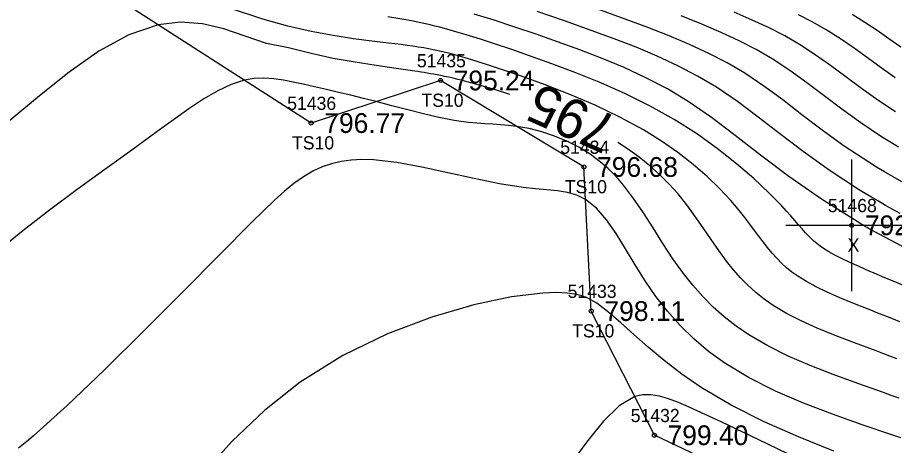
# Model space of a CAD drawing. Extents: x 1378535 to 1380697, y 997729 to 1000024.
# Drawn here: x 1380066.6 to 1380133.2, y 998627.2 to 998659.7 of the extents above; entities that cross this region are included whole.
import ezdxf

# ---------------------------------------------------------------- set-up
doc = ezdxf.new("R2010")
doc.units = 0
for name, color, linetype in [('RD_DTM_BkLn1', 7, 'Continuous'), ('RD_DTM_BkLn2', 7, 'Continuous'), ('RD_DTM_BkLn_txCode', 7, 'Continuous'), ('RD_DTM_Major1', 7, 'Continuous'), ('RD_DTM_Major1_Lbl', 7, 'Continuous'), ('RD_DTM_Minor1', 7, 'Continuous'), ('RD_EX_Misc', 7, 'Continuous'), ('RD_EX_Misc_txCode', 7, 'Continuous'), ('RD_EX_TX_Misc_ELEV', 7, 'Continuous'), ('RD_SMD_Locator', 7, 'Continuous')]:
    doc.layers.add(name, color=color, linetype=linetype)

msp = doc.modelspace()

# ---------------------------------------------------------------- linework, layer by layer
at = {"layer": 'RD_DTM_BkLn1'}
msp.add_spline([(1380175.67, 998511.711), (1380133.166, 998550.295), (1380089.617, 998590.124), (1380045.831, 998629.741), (1380004.729, 998667.113)], degree=3, dxfattribs=at)
at = {"layer": 'RD_DTM_BkLn2'}
msp.add_lwpolyline([(1380137.104, 998617.435), (1380114.932, 998627.982), (1380110.142, 998637.412), (1380109.582, 998648.354), (1380098.693, 998654.921), (1380088.864, 998651.688), (1380069.259, 998664.275), (1380051.712, 998676.601), (1380045.085, 998683.058), (1380025.38, 998678.361), (1380019.034, 998684.269), (1380023.868, 998692.688), (1380008.939, 998708.879), (1379966.873, 998742.441), (1379939.691, 998764.989), (1379904.79, 998796.424), (1379861.371, 998834.485), (1379829.578, 998867.997), (1379786.438, 998908.428), (1379759.831, 998933.444)], dxfattribs=at)
at = {"layer": 'RD_DTM_Major1'}
for points in [[(1380133.729, 998647.231), (1380133.059, 998647.607), (1380132.419, 998647.978), (1380131.805, 998648.345), (1380131.215, 998648.71), (1380129.354, 998649.942), (1380127.68, 998651.151), (1380126.14, 998652.322), (1380124.681, 998653.442), (1380123.251, 998654.497), (1380121.795, 998655.472), (1380120.462, 998656.254), (1380119.064, 998656.979), (1380117.596, 998657.661), (1380116.052, 998658.313), (1380114.427, 998658.952), (1380112.716, 998659.589), (1380110.282, 998660.462)], [(1380103.948, 998653.86), (1380102.791, 998654.238), (1380101.094, 998654.729), (1380100.722, 998654.827), (1380100.36, 998654.92), (1380100.006, 998655.006), (1380099.658, 998655.088), (1380099.315, 998655.164), (1380098.976, 998655.236), (1380098.838, 998655.265), (1380098.7, 998655.292), (1380098.563, 998655.319), (1380098.425, 998655.346), (1380098.288, 998655.371), (1380098.15, 998655.397), (1380097.919, 998655.438), (1380097.687, 998655.478), (1380097.453, 998655.517), (1380097.216, 998655.556), (1380096.977, 998655.594), (1380096.734, 998655.631), (1380095.315, 998655.837), (1380093.799, 998656.054), (1380092.203, 998656.3), (1380090.549, 998656.596), (1380088.856, 998656.96), (1380087.142, 998657.411), (1380085.48, 998657.73), (1380083.863, 998658.291), (1380082.245, 998658.855), (1380080.602, 998659.233), (1380078.932, 998659.34), (1380077.237, 998659.153), (1380075.009, 998658.396), (1380072.752, 998657.152), (1380070.484, 998655.559), (1380068.225, 998653.754), (1380065.991, 998651.875)], [(1380133.348, 998633.788), (1380132.28, 998634.19), (1380131.769, 998634.381), (1380130.142, 998634.992), (1380128.659, 998635.562), (1380127.309, 998636.114), (1380126.081, 998636.665), (1380124.966, 998637.236), (1380123.951, 998637.847), (1380123.274, 998638.323), (1380122.64, 998638.832), (1380122.043, 998639.373), (1380121.477, 998639.947), (1380120.939, 998640.555), (1380120.422, 998641.198), (1380119.826, 998642.008), (1380119.241, 998642.854), (1380118.651, 998643.722), (1380118.043, 998644.6), (1380117.404, 998645.473), (1380116.72, 998646.327), (1380116.065, 998647.06), (1380115.36, 998647.768), (1380114.598, 998648.45), (1380113.777, 998649.109), (1380112.89, 998649.742), (1380112.155, 998650.211)]]:
    msp.add_lwpolyline(points, dxfattribs=at)
at = {"layer": 'RD_DTM_Minor1'}
for points in [[(1380133.576, 998636.602), (1380133.103, 998636.79), (1380132.648, 998636.97), (1380131.79, 998637.311), (1380131.385, 998637.471), (1380130.128, 998637.974), (1380129.026, 998638.427), (1380128.062, 998638.846), (1380127.218, 998639.247), (1380126.476, 998639.645), (1380125.817, 998640.056), (1380125.383, 998640.37), (1380124.978, 998640.701), (1380124.596, 998641.05), (1380124.231, 998641.421), (1380123.878, 998641.813), (1380123.531, 998642.23), (1380123.119, 998642.758), (1380122.697, 998643.32), (1380122.258, 998643.909), (1380121.791, 998644.522), (1380121.286, 998645.155), (1380120.735, 998645.802), (1380119.885, 998646.712), (1380118.931, 998647.63), (1380117.874, 998648.546), (1380116.718, 998649.448), (1380115.463, 998650.324), (1380114.113, 998651.163), (1380112.315, 998652.141), (1380110.432, 998653.041), (1380108.519, 998653.861), (1380106.634, 998654.598), (1380104.836, 998655.251), (1380103.181, 998655.816), (1380102.343, 998656.09), (1380101.561, 998656.338), (1380100.828, 998656.561), (1380100.139, 998656.76), (1380099.487, 998656.935), (1380098.866, 998657.089), (1380098.62, 998657.146), (1380098.376, 998657.2), (1380098.135, 998657.251), (1380097.894, 998657.299), (1380097.654, 998657.345), (1380097.412, 998657.389), (1380097.004, 998657.457), (1380096.586, 998657.521), (1380096.154, 998657.583), (1380095.704, 998657.643), (1380095.232, 998657.702), (1380094.734, 998657.763), (1380093.478, 998657.913), (1380092.074, 998658.096), (1380090.534, 998658.333), (1380088.869, 998658.643), (1380087.09, 998659.048), (1380085.208, 998659.569), (1380082.736, 998660.387)], [(1380138.756, 998637.299), (1380133.08, 998639.67), (1380132.754, 998639.808), (1380132.44, 998639.94), (1380131.848, 998640.192), (1380131.57, 998640.311), (1380131.302, 998640.426), (1380130.48, 998640.784), (1380129.769, 998641.103), (1380129.158, 998641.392), (1380128.631, 998641.659), (1380128.176, 998641.914), (1380127.779, 998642.164), (1380127.52, 998642.346), (1380127.279, 998642.533), (1380127.053, 998642.726), (1380126.836, 998642.928), (1380126.624, 998643.139), (1380126.413, 998643.364), (1380126.156, 998643.649), (1380125.888, 998643.955), (1380125.605, 998644.282), (1380125.3, 998644.632), (1380124.968, 998645.003), (1380124.604, 998645.398), (1380123.629, 998646.39), (1380122.475, 998647.471), (1380121.16, 998648.604), (1380119.703, 998649.754), (1380118.121, 998650.885), (1380116.434, 998651.96), (1380114.622, 998652.973), (1380112.752, 998653.897), (1380110.859, 998654.738), (1380108.977, 998655.503), (1380107.14, 998656.197), (1380105.382, 998656.827), (1380104.095, 998657.273), (1380102.874, 998657.684), (1380101.72, 998658.059), (1380100.631, 998658.397), (1380099.606, 998658.697), (1380098.645, 998658.96), (1380098.27, 998659.056), (1380097.903, 998659.146), (1380097.543, 998659.231), (1380097.188, 998659.31), (1380096.835, 998659.385), (1380096.484, 998659.454), (1380095.895, 998659.561), (1380095.298, 998659.658), (1380094.685, 998659.746)], [(1380138.354, 998639.882), (1380131.203, 998643.686), (1380131.089, 998643.753), (1380130.976, 998643.819), (1380130.863, 998643.886), (1380130.751, 998643.952), (1380130.639, 998644.019), (1380130.529, 998644.085), (1380127.631, 998645.913), (1380125.153, 998647.639), (1380122.998, 998649.253), (1380121.068, 998650.746), (1380119.269, 998652.108), (1380117.503, 998653.329), (1380115.92, 998654.279), (1380114.297, 998655.13), (1380112.644, 998655.898), (1380110.968, 998656.598), (1380109.279, 998657.247), (1380107.585, 998657.859), (1380105.952, 998658.429), (1380104.34, 998658.975), (1380102.768, 998659.489), (1380101.252, 998659.966)], [(1380133.61, 998644.818), (1380133.04, 998645.131), (1380132.488, 998645.44), (1380131.954, 998645.746), (1380131.436, 998646.049), (1380130.934, 998646.35), (1380130.447, 998646.648), (1380128.203, 998648.114), (1380126.231, 998649.528), (1380124.462, 998650.876), (1380122.824, 998652.147), (1380121.248, 998653.328), (1380119.662, 998654.406), (1380118.218, 998655.261), (1380116.715, 998656.041), (1380115.155, 998656.763), (1380113.538, 998657.44), (1380111.867, 998658.088), (1380110.144, 998658.721), (1380108.097, 998659.446), (1380106.023, 998660.157)], [(1380133.484, 998649.863), (1380132.818, 998650.259), (1380132.181, 998650.654), (1380130.61, 998651.699), (1380129.169, 998652.738), (1380127.818, 998653.756), (1380126.515, 998654.741), (1380125.219, 998655.678), (1380123.888, 998656.556), (1380122.664, 998657.268), (1380121.371, 998657.937), (1380120, 998658.576), (1380118.539, 998659.2), (1380116.978, 998659.821)], [(1380133.246, 998652.535), (1380131.909, 998653.424), (1380130.665, 998654.313), (1380129.481, 998655.193), (1380128.322, 998656.051), (1380127.155, 998656.877), (1380125.948, 998657.658), (1380124.831, 998658.301), (1380123.644, 998658.914), (1380122.372, 998659.509), (1380121.002, 998660.098)], [(1380133.23, 998655.13), (1380132.156, 998655.885), (1380131.122, 998656.636), (1380130.098, 998657.374), (1380129.058, 998658.092), (1380127.972, 998658.779), (1380126.961, 998659.353), (1380125.88, 998659.908)], [(1380133.64, 998657.455), (1380132.741, 998658.086), (1380131.844, 998658.712), (1380130.924, 998659.325), (1380129.957, 998659.921)], [(1380133.521, 998630.793), (1380132.918, 998631.009), (1380132.325, 998631.22), (1380130.377, 998631.915), (1380128.517, 998632.595), (1380126.753, 998633.283), (1380125.092, 998633.999), (1380123.54, 998634.764), (1380122.106, 998635.599), (1380121.145, 998636.257), (1380120.244, 998636.963), (1380119.398, 998637.717), (1380118.603, 998638.518), (1380117.853, 998639.367), (1380117.144, 998640.264), (1380116.344, 998641.389), (1380115.581, 998642.552), (1380114.838, 998643.721), (1380114.101, 998644.868), (1380113.356, 998645.961), (1380112.587, 998646.97), (1380112.199, 998647.424), (1380111.801, 998647.851), (1380111.389, 998648.253), (1380110.963, 998648.63), (1380110.519, 998648.984), (1380110.057, 998649.315), (1380109.194, 998649.847), (1380108.282, 998650.309), (1380107.337, 998650.701), (1380106.376, 998651.02), (1380105.415, 998651.266), (1380104.47, 998651.437), (1380103.861, 998651.509), (1380103.259, 998651.559), (1380102.66, 998651.595), (1380102.058, 998651.629), (1380101.447, 998651.671), (1380100.82, 998651.731), (1380099.72, 998651.892), (1380098.573, 998652.116), (1380097.396, 998652.388), (1380096.201, 998652.69), (1380095.002, 998653.005), (1380093.814, 998653.316), (1380092.843, 998653.561), (1380091.889, 998653.794), (1380090.952, 998654.016), (1380090.033, 998654.228), (1380089.132, 998654.433), (1380088.25, 998654.633), (1380087.498, 998654.8), (1380086.756, 998654.945), (1380086.019, 998655.051), (1380085.282, 998655.099), (1380084.539, 998655.071), (1380083.788, 998654.947), (1380082.794, 998654.628), (1380081.768, 998654.144), (1380080.702, 998653.518), (1380079.587, 998652.777), (1380078.415, 998651.943), (1380077.179, 998651.042), (1380075.241, 998649.638), (1380073.198, 998648.16), (1380071.101, 998646.631), (1380069.003, 998645.069), (1380066.955, 998643.498), (1380065.01, 998641.936)], [(1380133.646, 998627.778), (1380132.98, 998628.005), (1380130.72, 998628.776), (1380128.469, 998629.574), (1380126.263, 998630.421), (1380124.138, 998631.337), (1380122.132, 998632.344), (1380120.28, 998633.464), (1380119.056, 998634.353), (1380117.925, 998635.308), (1380116.883, 998636.325), (1380115.923, 998637.399), (1380115.039, 998638.525), (1380114.225, 998639.701), (1380113.464, 998640.928), (1380112.741, 998642.148), (1380112.031, 998643.307), (1380111.307, 998644.352), (1380110.541, 998645.23), (1380109.708, 998645.887), (1380109.051, 998646.203), (1380108.344, 998646.409), (1380107.584, 998646.537), (1380106.771, 998646.622), (1380105.903, 998646.694), (1380104.98, 998646.788), (1380103.174, 998647.073), (1380101.244, 998647.47), (1380099.257, 998647.914), (1380097.275, 998648.341), (1380095.365, 998648.687), (1380093.59, 998648.887), (1380092.727, 998648.913), (1380091.913, 998648.877), (1380091.141, 998648.775), (1380090.402, 998648.603), (1380089.69, 998648.359), (1380088.998, 998648.038), (1380088.28, 998647.613), (1380087.56, 998647.099), (1380086.824, 998646.497), (1380086.055, 998645.806), (1380085.24, 998645.027), (1380084.362, 998644.161), (1380081.893, 998641.68), (1380079.103, 998638.857), (1380076.144, 998635.882), (1380073.169, 998632.946), (1380070.33, 998630.236), (1380067.78, 998627.944), (1380067.388, 998627.611), (1380067.008, 998627.295), (1380066.638, 998626.993)], [(1380128.562, 998626.772), (1380125.891, 998627.85), (1380123.269, 998629.013), (1380120.777, 998630.262), (1380118.493, 998631.601), (1380117.01, 998632.619), (1380115.668, 998633.653), (1380114.456, 998634.669), (1380113.363, 998635.634), (1380112.381, 998636.517), (1380111.497, 998637.285), (1380111.255, 998637.484), (1380111.018, 998637.67), (1380110.786, 998637.843), (1380110.556, 998638.001), (1380110.327, 998638.144), (1380110.098, 998638.272), (1380109.931, 998638.355), (1380109.762, 998638.43), (1380109.59, 998638.498), (1380109.413, 998638.559), (1380109.232, 998638.612), (1380109.045, 998638.659), (1380108.689, 998638.729), (1380108.308, 998638.779), (1380107.897, 998638.809), (1380107.454, 998638.819), (1380106.975, 998638.809), (1380106.457, 998638.781), (1380104.082, 998638.486), (1380101.224, 998637.886), (1380098.036, 998636.958), (1380094.671, 998635.682), (1380091.284, 998634.038), (1380088.028, 998632.005), (1380085.32, 998629.853), (1380082.879, 998627.528), (1380080.74, 998625.187)], [(1380125.812, 998626.218), (1380122.812, 998627.672), (1380120.013, 998629.003), (1380117.565, 998630.12), (1380116.761, 998630.464), (1380116.018, 998630.747), (1380115.325, 998630.951), (1380114.672, 998631.059), (1380114.048, 998631.052), (1380113.443, 998630.913), (1380112.254, 998630.212), (1380111.076, 998629.053), (1380109.884, 998627.581), (1380108.655, 998625.945)]]:
    msp.add_lwpolyline(points, dxfattribs=at)
at = {"layer": 'RD_EX_Misc'}
for p, q in [((1380129.926, 998638.924), (1380129.926, 998648.924)), ((1380124.926, 998643.924), (1380134.926, 998643.924))]:
    msp.add_line(p, q, dxfattribs=at)
at = {"layer": 'RD_SMD_Locator'}
for centre in [(1380098.693, 998654.921), (1380088.864, 998651.688), (1380109.582, 998648.354), (1380129.926, 998643.924), (1380110.142, 998637.412), (1380114.932, 998627.982)]:
    msp.add_circle(centre, 0.15, dxfattribs=at)

# ---------------------------------------------------------------- texts
at = {"layer": 'RD_DTM_BkLn_txCode'}
for s, p in [('51435', (1380096.898, 998655.921)), ('51436', (1380087.045, 998652.688)), ('TS10', (1380097.244, 998652.921)), ('TS10', (1380087.415, 998649.688)), ('51434', (1380107.787, 998649.354)), ('TS10', (1380108.133, 998646.354)), ('51433', (1380108.347, 998638.412)), ('TS10', (1380108.693, 998635.412)), ('51432', (1380113.137, 998628.982))]:
    msp.add_text(s, height=1, dxfattribs=at).set_placement(p)
at = {"layer": 'RD_DTM_Major1_Lbl'}
msp.add_text('795', height=3, rotation=156.03178, dxfattribs=at).set_placement((1380112.325, 998652.05))
at = {"layer": 'RD_EX_Misc_txCode'}
for s, p in [('51468', (1380128.107, 998644.924)), ('X', (1380129.611, 998641.924))]:
    msp.add_text(s, height=1, dxfattribs=at).set_placement(p)
at = {"layer": 'RD_EX_TX_Misc_ELEV'}
for s, p in [('795.24', (1380099.693, 998654.171)), ('796.77', (1380089.864, 998650.938)), ('796.68', (1380110.582, 998647.604)), ('792.03', (1380130.926, 998643.174)), ('798.11', (1380111.142, 998636.662)), ('799.40', (1380115.932, 998627.232))]:
    msp.add_text(s, height=1.5, dxfattribs=at).set_placement(p)

doc.saveas('drawing.dxf')
